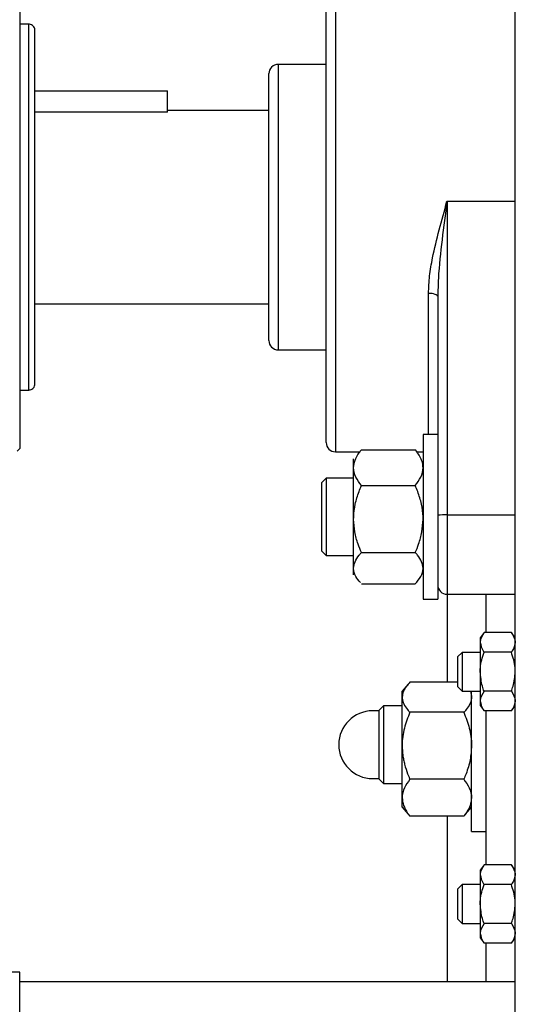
# Model space of a CAD drawing. Header units: inches. Extents: x 170 to 312, y 215 to 248.
# Tile 407 of 529: x 250.523 to 250.727, y 243.951 to 244.348. Entities that reach past the tile are written whole.
import ezdxf

# ---------------------------------------------------------------- set-up
doc = ezdxf.new("R2010")
doc.units = ezdxf.units.IN
doc.header["$LTSCALE"] = 0.25
doc.header["$MEASUREMENT"] = 0
doc.layers.add('ANNOTATIONS', color=1, linetype='Continuous')
doc.layers.add('MOTOR LH', color=7, linetype='Continuous')
doc.styles.add('ARIAL', font='arial.ttf', dxfattribs={"height": 0.09375})
doc.dimstyles.new('STANDARD$0', dxfattribs={"dimtxt": 0.09375, "dimasz": 0.09375, "dimexe": 0.03125, "dimexo": 0.046875, "dimgap": 0.09, "dimtad": 0, "dimtih": 1, "dimtoh": 1, "dimdec": 4, "dimzin": 0, "dimdsep": 46, "dimtxsty": 'ARIAL', "dimcen": 0.09, "dimadec": 0, "dimazin": 0, "dimtfac": 1, "dimtdec": 4, "dimtofl": 0, "dimtmove": 0, "dimatfit": 1, "dimfxl": 1, "dimtolj": 1, "dimtzin": 0, "dimarcsym": 0})

# ---------------------------------------------------------------- blocks, each defined once
blk = doc.blocks.new('*D76')
at = {"layer": 'ANNOTATIONS', "color": 0, "lineweight": -2, "transparency": 16777216}
for p, q in [((250.01971, 244.36635), (250.01971, 244.95483)), ((251.10565, 243.50697), (251.10565, 244.95483)), ((250.11346, 244.92358), (250.27757, 244.92358)), ((251.0119, 244.92358), (250.84779, 244.92358))]:
    blk.add_line(p, q, dxfattribs=at)
at = {"layer": 'ANNOTATIONS', "color": 0, "transparency": 16777216}
for points in [[(250.11346, 244.93921), (250.11346, 244.90796), (250.01971, 244.92358)], [(251.0119, 244.93921), (251.0119, 244.90796), (251.10565, 244.92358)]]:
    blk.add_solid(points, dxfattribs=at)
at = {"layer": 'defpoints', "color": 0, "transparency": 16777216}
for p in [(251.10565, 244.92358), (250.01971, 244.31947), (251.10565, 243.4601)]:
    blk.add_point(p, dxfattribs=at)
at = {"layer": 'ANNOTATIONS', "color": 0, "transparency": 16777216, "insert": (250.56268, 244.92358), "char_height": 0.09375, "attachment_point": 5, "style": 'ARIAL'}
blk.add_mtext('\\A1;16 1/8"', dxfattribs=at)
blk = doc.blocks.new('*D77')
at = {"layer": 'ANNOTATIONS', "color": 0, "lineweight": -2, "transparency": 16777216}
for p, q in [((249.90496, 244.89671), (249.90496, 245.23471)), ((251.10565, 243.50697), (251.10565, 245.23471)), ((249.99871, 245.20346), (250.2202, 245.20346)), ((251.0119, 245.20346), (250.79042, 245.20346))]:
    blk.add_line(p, q, dxfattribs=at)
at = {"layer": 'ANNOTATIONS', "color": 0, "transparency": 16777216}
for points in [[(249.99871, 245.21909), (249.99871, 245.18784), (249.90496, 245.20346)], [(251.0119, 245.21909), (251.0119, 245.18784), (251.10565, 245.20346)]]:
    blk.add_solid(points, dxfattribs=at)
at = {"layer": 'defpoints', "color": 0, "transparency": 16777216}
for p in [(251.10565, 245.20346), (249.90496, 244.84983), (251.10565, 243.4601)]:
    blk.add_point(p, dxfattribs=at)
at = {"layer": 'ANNOTATIONS', "color": 0, "transparency": 16777216, "insert": (250.50531, 245.20346), "char_height": 0.09375, "attachment_point": 5, "style": 'ARIAL'}
blk.add_mtext('\\A1;18 1/2"', dxfattribs=at)

msp = doc.modelspace()

# ---------------------------------------------------------------- linework, layer by layer
at = {"layer": 'MOTOR LH'}
for p, q in [((250.72246, 243.92737), (250.72246, 244.61782)), ((250.52254, 244.37004), (250.52254, 244.17516)), ((250.64996, 244.37135), (250.64996, 244.17385)), ((250.64621, 244.1776), (250.64621, 244.3676)), ((250.52623, 244.34642), (250.52254, 244.34642)), ((250.52623, 244.19878), (250.52623, 244.34642)), ((250.64621, 244.33022), (250.62684, 244.33022)), ((250.62684, 244.33022), (250.62684, 244.21498)), ((250.62309, 244.21873), (250.62309, 244.32647)), ((250.52869, 244.31947), (250.58221, 244.31947)), ((250.58221, 244.31087), (250.58221, 244.31947)), ((250.58221, 244.31087), (250.52869, 244.31087)), ((250.62309, 244.31166), (250.58221, 244.31166)), ((250.69496, 244.27504), (250.72246, 244.27504)), ((250.69496, 244.27504), (250.69496, 244.11635)), ((250.68746, 244.18079), (250.68746, 244.23779)), ((250.52869, 244.23354), (250.62309, 244.23354)), ((250.69121, 244.23647), (250.69121, 244.11441)), ((250.62684, 244.21498), (250.64621, 244.21498)), ((250.52254, 244.19878), (250.52623, 244.19878)), ((250.69121, 244.18079), (250.68527, 244.18079)), ((250.68527, 244.18079), (250.68527, 244.11441)), ((250.52156, 244.17417), (250.52254, 244.17516)), ((250.64996, 244.17385), (250.6597, 244.17385)), ((250.6604, 244.17464), (250.68215, 244.17464)), ((250.68215, 244.17464), (250.68256, 244.17408)), ((250.68285, 244.17385), (250.68527, 244.17385)), ((250.65727, 244.12416), (250.65727, 244.17104)), ((250.6462, 244.16322), (250.64434, 244.16136)), ((250.64434, 244.16136), (250.64434, 244.13383)), ((250.65727, 244.16322), (250.6462, 244.16322)), ((250.6462, 244.16322), (250.6462, 244.13197)), ((250.6604, 244.1602), (250.68215, 244.1602)), ((250.69496, 244.14837), (250.72246, 244.14837)), ((250.64434, 244.13383), (250.6462, 244.13197)), ((250.6462, 244.13197), (250.65727, 244.13197)), ((250.6604, 244.13316), (250.68215, 244.13316)), ((250.6599, 244.12112), (250.65994, 244.12107)), ((250.6604, 244.12056), (250.68215, 244.12056)), ((250.68261, 244.12107), (250.68265, 244.12112)), ((250.68527, 244.11441), (250.69121, 244.11441)), ((250.69496, 244.11635), (250.72246, 244.11635)), ((250.69515, 244.08087), (250.69515, 244.11635)), ((250.71077, 244.10089), (250.71077, 244.11635)), ((250.7099, 244.10089), (250.70834, 244.09877)), ((250.70834, 244.09877), (250.70834, 244.07143)), ((250.7209, 244.10089), (250.7099, 244.10089)), ((250.72246, 244.09877), (250.7209, 244.10089)), ((250.70104, 244.09291), (250.69918, 244.09105)), ((250.69918, 244.09105), (250.69918, 244.07915)), ((250.70834, 244.09291), (250.70104, 244.09291)), ((250.70104, 244.09291), (250.70104, 244.07729)), ((250.7209, 244.09299), (250.7099, 244.09299)), ((250.67925, 244.08008), (250.67684, 244.07729)), ((250.69918, 244.08087), (250.67996, 244.08087)), ((250.69918, 244.07915), (250.70104, 244.07729)), ((250.67684, 244.03041), (250.67684, 244.07729)), ((250.70104, 244.07729), (250.70834, 244.07729)), ((250.70484, 244.02066), (250.70484, 244.07729)), ((250.7209, 244.07721), (250.7099, 244.07721)), ((250.66932, 244.07127), (250.66746, 244.06941)), ((250.67689, 244.07127), (250.66932, 244.07127)), ((250.66932, 244.07127), (250.66932, 244.04002)), ((250.70834, 244.07143), (250.7099, 244.06931)), ((250.7209, 244.06931), (250.72246, 244.07143)), ((250.66746, 244.06932), (250.66494, 244.06932)), ((250.66746, 244.06941), (250.66746, 244.04188)), ((250.70171, 244.06871), (250.67996, 244.06871)), ((250.7209, 244.06931), (250.7099, 244.06931)), ((250.71077, 244.00714), (250.71077, 244.06931)), ((250.66494, 244.04197), (250.66746, 244.04197)), ((250.66746, 244.04188), (250.66932, 244.04002)), ((250.66932, 244.04002), (250.67689, 244.04002)), ((250.70171, 244.04169), (250.67996, 244.04169)), ((250.67684, 244.03041), (250.67925, 244.02761)), ((250.70243, 244.02761), (250.70484, 244.03041)), ((250.67921, 244.02767), (250.67996, 244.02683)), ((250.70171, 244.02683), (250.67996, 244.02683)), ((250.69515, 243.9601), (250.69515, 244.02683)), ((250.70247, 244.02767), (250.70171, 244.02683)), ((250.70484, 244.02066), (250.71077, 244.02066)), ((250.7099, 244.00714), (250.70834, 244.00502)), ((250.7209, 244.00714), (250.7099, 244.00714)), ((250.72246, 244.00502), (250.7209, 244.00714)), ((250.70834, 244.00502), (250.70834, 243.97768)), ((250.70104, 243.99916), (250.69918, 243.9973)), ((250.70834, 243.99916), (250.70104, 243.99916)), ((250.70104, 243.99916), (250.70104, 243.98354)), ((250.7209, 243.99924), (250.7099, 243.99924)), ((250.69918, 243.9973), (250.69918, 243.9854)), ((250.69918, 243.9854), (250.70104, 243.98354)), ((250.70104, 243.98354), (250.70834, 243.98354)), ((250.7209, 243.98346), (250.7099, 243.98346)), ((250.70834, 243.97768), (250.7099, 243.97556)), ((250.7209, 243.97556), (250.7099, 243.97556)), ((250.71077, 243.9601), (250.71077, 243.97556)), ((250.7209, 243.97556), (250.72246, 243.97768)), ((250.52254, 243.96379), (250.51516, 243.96379)), ((250.52254, 243.9478), (250.52254, 243.96379)), ((250.52254, 243.9601), (250.72246, 243.9601))]:
    msp.add_line(p, q, dxfattribs=at)
at = {"layer": 'MOTOR LH', "flags": 128}
msp.add_lwpolyline([(250.69121, 244.23647), (250.69114, 244.23673), (250.69093, 244.23697), (250.69058, 244.2372), (250.69011, 244.2374), (250.68955, 244.23757), (250.6889, 244.23769), (250.68819, 244.23776), (250.68746, 244.23779)], dxfattribs=at)
at = {"layer": 'MOTOR LH'}
for centre, radius, start, end in [((250.62684, 244.32647), 0.00375, 90, 180), ((250.62684, 244.21873), 0.00375, 180, 270), ((250.64996, 244.1776), 0.00375, 180, 270), ((250.69403, 244.11031), 0.03807, 88.5899, 94.237), ((250.69496, 244.1201), 0.00375, 180, 270), ((250.66494, 244.05565), 0.01367, 90, 270)]:
    msp.add_arc(centre, radius, start, end, dxfattribs=at)
for points, knots in [([(250.52869, 244.34396), (250.52867, 244.34419), (250.52863, 244.34469), (250.52829, 244.34538), (250.52771, 244.34598), (250.52694, 244.34638), (250.52636, 244.3464), (250.52608, 244.34641)], [0, 0, 0, 0, 0.177967, 0.369793, 0.567182, 0.793292, 1, 1, 1, 1]), ([(250.68746, 244.23779), (250.68757, 244.24013), (250.68778, 244.24485), (250.6893, 244.25342), (250.69171, 244.26347), (250.69387, 244.27114), (250.69495, 244.275), (250.69496, 244.27504)], [0, 0, 0, 0, 0.191567, 0.386244, 0.689533, 0.997461, 1, 1, 1, 1]), ([(250.69496, 244.27504), (250.69496, 244.275), (250.69426, 244.26981), (250.69288, 244.25943), (250.69145, 244.24658), (250.69127, 244.23894), (250.69121, 244.23647)], [0, 0, 0, 0, 0.002584, 0.403528, 0.807197, 1, 1, 1, 1]), ([(250.52608, 244.19878), (250.52632, 244.19879), (250.5268, 244.1988), (250.52751, 244.19909), (250.52815, 244.19962), (250.52861, 244.20037), (250.52866, 244.20096), (250.52869, 244.20124)], [0, 0, 0, 0, 0.174111, 0.363498, 0.560496, 0.788879, 1, 1, 1, 1]), ([(250.65727, 244.16742), (250.65739, 244.16843), (250.65764, 244.17049), (250.65904, 244.17288), (250.66009, 244.17424), (250.6604, 244.17464)], [0, 0, 0, 0, 0.406292, 0.82727, 1, 1, 1, 1]), ([(250.68527, 244.16742), (250.68523, 244.16809), (250.68515, 244.1691), (250.68472, 244.17043), (250.68413, 244.17178), (250.6834, 244.17298), (250.68262, 244.17405), (250.68231, 244.17444), (250.68215, 244.17464)], [0, 0, 0, 0, 0.2698848, 0.4064301, 0.5397692, 0.8273881, 0.9136675, 1, 1, 1, 1]), ([(250.6604, 244.1602), (250.65958, 244.16132), (250.65791, 244.16361), (250.65728, 244.16611), (250.65727, 244.16739), (250.65727, 244.16742)], [0, 0, 0, 0, 0.48434, 0.986326, 1, 1, 1, 1]), ([(250.68215, 244.1602), (250.68297, 244.16132), (250.68464, 244.16361), (250.68527, 244.16611), (250.68527, 244.16739), (250.68527, 244.16742)], [0, 0, 0, 0, 0.48434, 0.986326, 1, 1, 1, 1]), ([(250.65727, 244.14668), (250.65728, 244.14699), (250.6573, 244.14901), (250.65781, 244.1528), (250.65906, 244.15697), (250.66007, 244.1594), (250.6604, 244.1602)], [0, 0, 0, 0, 0.0665323, 0.4352826, 0.8145508, 1, 1, 1, 1]), ([(250.68527, 244.14668), (250.68527, 244.14699), (250.68525, 244.14901), (250.68474, 244.1528), (250.68349, 244.15697), (250.68248, 244.1594), (250.68215, 244.1602)], [0, 0, 0, 0, 0.066532, 0.435283, 0.814551, 1, 1, 1, 1]), ([(250.6604, 244.13316), (250.65994, 244.1343), (250.65884, 244.13701), (250.65757, 244.14152), (250.65737, 244.14495), (250.65727, 244.14668)], [0, 0, 0, 0, 0.26546, 0.628076, 1, 1, 1, 1]), ([(250.68215, 244.13316), (250.68261, 244.1343), (250.68371, 244.13701), (250.68498, 244.14152), (250.68518, 244.14495), (250.68527, 244.14668)], [0, 0, 0, 0, 0.26546, 0.628076, 1, 1, 1, 1]), ([(250.65727, 244.12686), (250.65739, 244.12774), (250.65764, 244.12953), (250.65904, 244.13162), (250.66009, 244.13281), (250.6604, 244.13316)], [0, 0, 0, 0, 0.406292, 0.82727, 1, 1, 1, 1]), ([(250.68527, 244.12686), (250.68516, 244.12774), (250.68491, 244.12953), (250.68351, 244.13162), (250.68246, 244.13281), (250.68215, 244.13316)], [0, 0, 0, 0, 0.406292, 0.82727, 1, 1, 1, 1]), ([(250.65999, 244.12111), (250.65933, 244.12191), (250.65782, 244.12372), (250.65728, 244.12571), (250.65727, 244.12683), (250.65727, 244.12686)], [0, 0, 0, 0, 0.432899, 0.984962, 1, 1, 1, 1]), ([(250.68215, 244.12056), (250.68297, 244.12154), (250.68464, 244.12353), (250.68527, 244.12571), (250.68527, 244.12683), (250.68527, 244.12686)], [0, 0, 0, 0, 0.48434, 0.986326, 1, 1, 1, 1]), ([(250.7099, 244.10089), (250.70916, 244.09967), (250.70836, 244.09837), (250.70834, 244.09703), (250.70834, 244.09694)], [0, 0, 0, 0, 0.932064, 1, 1, 1, 1]), ([(250.7209, 244.10089), (250.72164, 244.09967), (250.72244, 244.09837), (250.72246, 244.09703), (250.72246, 244.09694)], [0, 0, 0, 0, 0.9320645, 1, 1, 1, 1]), ([(250.70834, 244.09694), (250.70858, 244.09576), (250.70886, 244.09442), (250.70978, 244.09315), (250.7099, 244.09299)], [0, 0, 0, 0, 0.872228, 1, 1, 1, 1]), ([(250.72246, 244.09694), (250.72222, 244.09576), (250.72194, 244.09442), (250.72102, 244.09315), (250.7209, 244.09299)], [0, 0, 0, 0, 0.872228, 1, 1, 1, 1]), ([(250.70834, 244.0851), (250.70835, 244.08561), (250.70841, 244.0883), (250.70923, 244.09089), (250.7099, 244.09299)], [0, 0, 0, 0, 0.189664, 1, 1, 1, 1]), ([(250.72246, 244.0851), (250.72245, 244.08561), (250.72239, 244.0883), (250.72157, 244.09089), (250.7209, 244.09299)], [0, 0, 0, 0, 0.189664, 1, 1, 1, 1]), ([(250.7099, 244.07721), (250.70966, 244.07787), (250.70876, 244.08041), (250.70852, 244.08311), (250.70834, 244.0851)], [0, 0, 0, 0, 0.262092, 1, 1, 1, 1]), ([(250.7209, 244.07721), (250.72114, 244.07787), (250.72204, 244.08041), (250.72228, 244.08311), (250.72246, 244.0851)], [0, 0, 0, 0, 0.2620915, 1, 1, 1, 1]), ([(250.67996, 244.08087), (250.6795, 244.08035), (250.6784, 244.07913), (250.67713, 244.0771), (250.67694, 244.07557), (250.67684, 244.07479)], [0, 0, 0, 0, 0.26546, 0.628076, 1, 1, 1, 1]), ([(250.67684, 244.07479), (250.67684, 244.07465), (250.67686, 244.07374), (250.67738, 244.07204), (250.67863, 244.07016), (250.67963, 244.06906), (250.67996, 244.06871)], [0, 0, 0, 0, 0.066532, 0.435283, 0.814551, 1, 1, 1, 1]), ([(250.70484, 244.07479), (250.70483, 244.07465), (250.70481, 244.07374), (250.7043, 244.07204), (250.70305, 244.07016), (250.70204, 244.06906), (250.70171, 244.06871)], [0, 0, 0, 0, 0.066532, 0.435283, 0.814551, 1, 1, 1, 1]), ([(250.70425, 244.07729), (250.70428, 244.07723), (250.70477, 244.07642), (250.70481, 244.07557), (250.70484, 244.07479)], [0, 0, 0, 0, 0.071738, 1, 1, 1, 1]), ([(250.7099, 244.07721), (250.70916, 244.07599), (250.70836, 244.07469), (250.70834, 244.07335), (250.70834, 244.07326)], [0, 0, 0, 0, 0.932064, 1, 1, 1, 1]), ([(250.7209, 244.07721), (250.72164, 244.07599), (250.72244, 244.07469), (250.72246, 244.07335), (250.72246, 244.07326)], [0, 0, 0, 0, 0.932064, 1, 1, 1, 1]), ([(250.70834, 244.07326), (250.70858, 244.07208), (250.70886, 244.07074), (250.70978, 244.06947), (250.7099, 244.06931)], [0, 0, 0, 0, 0.8722285, 1, 1, 1, 1]), ([(250.72246, 244.07326), (250.72222, 244.07208), (250.72194, 244.07074), (250.72102, 244.06947), (250.7209, 244.06931)], [0, 0, 0, 0, 0.8722285, 1, 1, 1, 1]), ([(250.67996, 244.06871), (250.67914, 244.06661), (250.67747, 244.06233), (250.67684, 244.05766), (250.67684, 244.05526), (250.67684, 244.0552)], [0, 0, 0, 0, 0.4843404, 0.9863256, 1, 1, 1, 1]), ([(250.70171, 244.06871), (250.70253, 244.06661), (250.7042, 244.06233), (250.70483, 244.05766), (250.70484, 244.05526), (250.70484, 244.0552)], [0, 0, 0, 0, 0.4843404, 0.9863256, 1, 1, 1, 1]), ([(250.67684, 244.0552), (250.67689, 244.05394), (250.67696, 244.05205), (250.6774, 244.04957), (250.67798, 244.04704), (250.67872, 244.04479), (250.67949, 244.0428), (250.67981, 244.04206), (250.67996, 244.04169)], [0, 0, 0, 0, 0.269885, 0.40643, 0.539769, 0.827388, 0.913668, 1, 1, 1, 1]), ([(250.70484, 244.0552), (250.70472, 244.05331), (250.70448, 244.04946), (250.70307, 244.04498), (250.70202, 244.04243), (250.70171, 244.04169)], [0, 0, 0, 0, 0.4062922, 0.8272698, 1, 1, 1, 1]), ([(250.67996, 244.04169), (250.67914, 244.04053), (250.67747, 244.03818), (250.67684, 244.03561), (250.67684, 244.03429), (250.67684, 244.03426)], [0, 0, 0, 0, 0.4843404, 0.9863256, 1, 1, 1, 1]), ([(250.70171, 244.04169), (250.70253, 244.04053), (250.7042, 244.03818), (250.70483, 244.03561), (250.70484, 244.03429), (250.70484, 244.03426)], [0, 0, 0, 0, 0.4843404, 0.9863256, 1, 1, 1, 1]), ([(250.67684, 244.03426), (250.67696, 244.03322), (250.6772, 244.0311), (250.6786, 244.02864), (250.67966, 244.02724), (250.67996, 244.02683)], [0, 0, 0, 0, 0.4062922, 0.8272698, 1, 1, 1, 1]), ([(250.70484, 244.03426), (250.70472, 244.03322), (250.70448, 244.0311), (250.70307, 244.02864), (250.70202, 244.02724), (250.70171, 244.02683)], [0, 0, 0, 0, 0.406292, 0.82727, 1, 1, 1, 1]), ([(250.7099, 244.00714), (250.70916, 244.00592), (250.70836, 244.00462), (250.70834, 244.00328), (250.70834, 244.00319)], [0, 0, 0, 0, 0.932064, 1, 1, 1, 1]), ([(250.7209, 244.00714), (250.72164, 244.00592), (250.72244, 244.00462), (250.72246, 244.00328), (250.72246, 244.00319)], [0, 0, 0, 0, 0.9320645, 1, 1, 1, 1]), ([(250.70834, 244.00319), (250.70858, 244.00201), (250.70886, 244.00067), (250.70978, 243.9994), (250.7099, 243.99924)], [0, 0, 0, 0, 0.872228, 1, 1, 1, 1]), ([(250.72246, 244.00319), (250.72222, 244.00201), (250.72194, 244.00067), (250.72102, 243.9994), (250.7209, 243.99924)], [0, 0, 0, 0, 0.872228, 1, 1, 1, 1]), ([(250.70834, 243.99135), (250.70835, 243.99186), (250.70841, 243.99455), (250.70923, 243.99714), (250.7099, 243.99924)], [0, 0, 0, 0, 0.189664, 1, 1, 1, 1]), ([(250.72246, 243.99135), (250.72245, 243.99186), (250.72239, 243.99455), (250.72157, 243.99714), (250.7209, 243.99924)], [0, 0, 0, 0, 0.189664, 1, 1, 1, 1]), ([(250.7099, 243.98346), (250.70966, 243.98412), (250.70876, 243.98666), (250.70852, 243.98936), (250.70834, 243.99135)], [0, 0, 0, 0, 0.262092, 1, 1, 1, 1]), ([(250.7209, 243.98346), (250.72114, 243.98412), (250.72204, 243.98666), (250.72228, 243.98936), (250.72246, 243.99135)], [0, 0, 0, 0, 0.2620915, 1, 1, 1, 1]), ([(250.7099, 243.98346), (250.70916, 243.98224), (250.70836, 243.98094), (250.70834, 243.9796), (250.70834, 243.97951)], [0, 0, 0, 0, 0.932064, 1, 1, 1, 1]), ([(250.7209, 243.98346), (250.72164, 243.98224), (250.72244, 243.98094), (250.72246, 243.9796), (250.72246, 243.97951)], [0, 0, 0, 0, 0.932064, 1, 1, 1, 1]), ([(250.70834, 243.97951), (250.70858, 243.97833), (250.70886, 243.97699), (250.70978, 243.97572), (250.7099, 243.97556)], [0, 0, 0, 0, 0.8722285, 1, 1, 1, 1]), ([(250.72246, 243.97951), (250.72222, 243.97833), (250.72194, 243.97699), (250.72102, 243.97572), (250.7209, 243.97556)], [0, 0, 0, 0, 0.8722285, 1, 1, 1, 1])]:
    msp.add_open_spline(points, degree=3, knots=knots, dxfattribs=at)
msp.add_open_spline([(250.52869, 244.20124), (250.52869, 244.20151), (250.52869, 244.20204), (250.52869, 244.20628), (250.52869, 244.21288), (250.52869, 244.22182), (250.52869, 244.2327), (250.52869, 244.24512), (250.52869, 244.25859), (250.52869, 244.2726), (250.52869, 244.28661), (250.52869, 244.30008), (250.52869, 244.3125), (250.52869, 244.32338), (250.52869, 244.33232), (250.52869, 244.33892), (250.52869, 244.34316), (250.52869, 244.34369), (250.52869, 244.34396)], degree=3, dxfattribs=at)

# ---------------------------------------------------------------- dimensions: what is measured, and where the dimension line sits
at = {"layer": 'ANNOTATIONS'}
for base, p1, text, picture, middle in [((251.10565, 245.20346), (249.90496, 244.84983), '18 1/2"', '*D77', (250.50531, 245.20346)), ((251.10565, 244.92358), (250.01971, 244.31947), '16 1/8"', '*D76', (250.56268, 244.92358))]:
    dim = msp.add_linear_dim(base=base, p1=p1, p2=(251.10565, 243.4601), text=text, dimstyle='STANDARD$0', override={"dimtxsty": 'ARIAL'}, dxfattribs=at)
    dim.commit()
    dim.dimension.update_dxf_attribs({"geometry": picture, "text_midpoint": middle})

doc.saveas('drawing.dxf')
